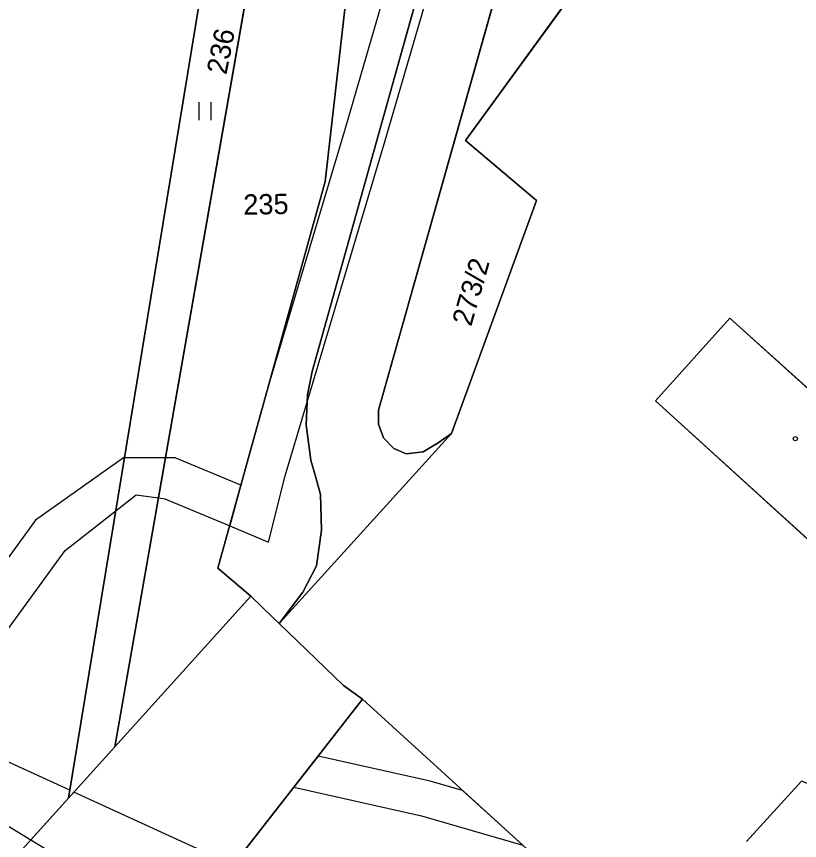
# Model space of a CAD drawing. Extents: x -689422 to -685210, y -987725 to -982160.
# Drawn here: x -685900.8 to -685835.2, y -986712.9 to -986643.9 of the extents above; entities that cross this region are included whole.
import ezdxf

# ---------------------------------------------------------------- set-up
doc = ezdxf.new("R2010")
doc.units = 0
for name, color, linetype in [('KN_Hranice_parcel', 7, 'Continuous'), ('KN_Parcelni cisla', 7, 'Continuous'), ('KN_Polygon parcely', 7, 'Continuous'), ('KN_POZEMKY_ORNA PUDA', 7, 'Continuous'), ('KN_POZEMKY_OSTATNI PLOCHA', 7, 'Continuous'), ('KN_POZEMKY_TTP', 7, 'Continuous'), ('KN_POZEMKY_ZASTAVENA PLOCHA', 7, 'Continuous'), ('KN_VYUZITI_16_ostatni plocha_silnice', 7, 'Continuous'), ('KN_VYUZITI_17_ostatni plocha_ostatni komunikace', 7, 'Continuous'), ('KN_VYUZITI_23_ostatni plocha_manipulacni plocha', 7, 'Continuous'), ('KN_Věcná břemena k části', 7, 'Continuous'), ('KN_Značky budov', 7, 'Continuous'), ('KN_Značky kultur', 7, 'Continuous')]:
    doc.layers.add(name, color=color, linetype=linetype)

msp = doc.modelspace()

# ---------------------------------------------------------------- linework, layer by layer
at = {"layer": 'KN_Hranice_parcel'}
for p, q in [((-685896.42, -986709.33), (-685879.25, -986604.88)), ((-685875.58, -986608.2), (-685892.53, -986705.03)), ((-685874.92, -986657.67), (-685869.87, -986613.38)), ((-685883.89, -986690.07), (-685874.92, -986657.67)), ((-685878.76, -986694.71), (-685864.32, -986678.79)), ((-685881.14, -986692.41), (-685883.89, -986690.07)), ((-685881.14, -986692.41), (-685892.53, -986705.03)), ((-685871.78, -986701.06), (-685883.26, -986715.76)), ((-685848.24, -986722.49), (-685871.78, -986701.06)), ((-685892.53, -986705.03), (-685896.42, -986709.33)), ((-685835.01, -986707.92), (-685839.62, -986712.96)), ((-685896.42, -986709.33), (-686030, -986857.27))]:
    msp.add_line(p, q, dxfattribs=at)
for points in [[(-685878.76, -986694.71), (-685876.77, -986692.08), (-685875.64, -986689.87), (-685875.22, -986686.9), (-685875.3, -986683.89), (-685875.69, -986682.49), (-685876.12, -986681.04), (-685876.49, -986678.06), (-685876.4, -986675.56), (-685876, -986673.6), (-685869.28, -986649.55), (-685862.39, -986625.06), (-685862.14, -986623.1), (-685862.41, -986620.14), (-685864.1, -986618.62), (-685869.32, -986613.88)], [(-685864.32, -986678.79), (-685865.45, -986679.58), (-685866.71, -986680.33), (-685868.12, -986680.51), (-685869.16, -986680.05), (-685870.02, -986679.16), (-685870.45, -986678.02), (-685870.44, -986676.84), (-685857.27, -986630.11), (-685856.89, -986629.23), (-685856.6, -986628.89), (-685855.82, -986628.28), (-685854.94, -986627.81), (-685854.12, -986627.58), (-685847.85, -986633.2)], [(-685847.85, -986633.2), (-685863.15, -986654.25), (-685857.22, -986659.28), (-685864.32, -986678.79)], [(-685804.32, -986668.06), (-685806.39, -986666.76), (-685801.68, -986661.65), (-685819.22, -986645.58), (-685825.86, -986652.59), (-685813.09, -986664.26), (-685828.12, -986680.78), (-685841.01, -986669.12), (-685847.24, -986676.07), (-685829.56, -986692.15), (-685823.15, -986685.06), (-685818.24, -986689.59)], [(-685878.76, -986694.71), (-685879.32, -986694.17), (-685881.14, -986692.41)], [(-685871.78, -986701.06), (-685873.39, -986699.91), (-685878.76, -986694.71)]]:
    msp.add_lwpolyline(points, dxfattribs=at)
at = {"layer": 'KN_Polygon parcely'}
for points in [[(-686030, -986857.27), (-685896.42, -986709.33), (-685879.25, -986604.88), (-685888.64, -986596.36), (-685893.37, -986592.13), (-685934.98, -986554.78), (-685848.74, -986459.34), (-685824.6, -986333.83), (-685808.02, -986261.49), (-685804.53, -986262.81), (-685805.53, -986255.07), (-685812.11, -986245.12), (-685839.77, -986231.67)], [(-685770.18, -986545.59), (-685791.16, -986569.57), (-685793.87, -986572.46), (-685826.51, -986609.29), (-685829.23, -986612.29), (-685844.06, -986628.94), (-685846.56, -986631.75), (-685847.85, -986633.2), (-685863.15, -986654.25), (-685857.22, -986659.28), (-685864.32, -986678.79), (-685878.76, -986694.71), (-685873.39, -986699.91), (-685871.78, -986701.06), (-685848.24, -986722.49)], [(-685711.78, -986584.82), (-685717.74, -986591.63), (-685725.41, -986599.54), (-685730.83, -986601.27), (-685740.03, -986605.78), (-685746.15, -986611.7), (-685780.8, -986649.77), (-685781.58, -986650.47), (-685785.14, -986652.28), (-685790.16, -986652.17), (-685794.72, -986657.31), (-685792.65, -986660.7), (-685791.96, -986665.6), (-685792.23, -986669.64), (-685793.87, -986673.31), (-685795.58, -986675.78), (-685797.38, -986677.81), (-685820.69, -986703.35), (-685824.02, -986706.56), (-685827.27, -986708.86), (-685831.17, -986709.45), (-685835.01, -986707.92), (-685839.62, -986712.96)], [(-685862.39, -986625.06), (-685869.28, -986649.55), (-685876, -986673.6), (-685876.4, -986675.56), (-685876.49, -986678.06), (-685876.12, -986681.04), (-685875.69, -986682.49), (-685875.3, -986683.89), (-685875.22, -986686.9), (-685875.64, -986689.87), (-685876.77, -986692.08), (-685878.76, -986694.71), (-685864.32, -986678.79), (-685865.45, -986679.58), (-685866.71, -986680.33), (-685868.12, -986680.51), (-685869.16, -986680.05), (-685870.02, -986679.16), (-685870.45, -986678.02), (-685870.44, -986676.84), (-685857.27, -986630.11)], [(-685829.56, -986692.15), (-685847.24, -986676.07), (-685841.01, -986669.12), (-685828.12, -986680.78)], [(-686007.7, -986854.28), (-685912.44, -986748.24), (-685905.48, -986740.5), (-685897.76, -986731.9), (-685883.26, -986715.76), (-685871.78, -986701.06), (-685873.39, -986699.91), (-685878.76, -986694.71), (-685879.32, -986694.17), (-685881.14, -986692.41), (-685892.53, -986705.03), (-685896.42, -986709.33), (-686030, -986857.27)], [(-685839.62, -986712.96), (-685835.01, -986707.92)]]:
    msp.add_lwpolyline(points, dxfattribs=at)
for points in [[(-685875.58, -986608.2), (-685879.25, -986604.88), (-685896.42, -986709.33), (-685892.53, -986705.03)], [(-685869.87, -986613.38), (-685875.58, -986608.2), (-685892.53, -986705.03), (-685881.14, -986692.41), (-685883.89, -986690.07), (-685874.92, -986657.67)], [(-685875.64, -986689.87), (-685875.22, -986686.9), (-685875.3, -986683.89), (-685875.69, -986682.49), (-685876.12, -986681.04), (-685876.49, -986678.06), (-685876.4, -986675.56), (-685876, -986673.6), (-685869.28, -986649.55), (-685862.39, -986625.06), (-685862.14, -986623.1), (-685862.41, -986620.14), (-685864.1, -986618.62), (-685869.32, -986613.88), (-685869.87, -986613.38), (-685874.92, -986657.67), (-685883.89, -986690.07), (-685881.14, -986692.41), (-685879.32, -986694.17), (-685878.76, -986694.71), (-685876.77, -986692.08)], [(-685847.85, -986633.2), (-685854.12, -986627.58), (-685854.94, -986627.81), (-685855.82, -986628.28), (-685856.6, -986628.89), (-685856.89, -986629.23), (-685857.27, -986630.11), (-685870.44, -986676.84), (-685870.45, -986678.02), (-685870.02, -986679.16), (-685869.16, -986680.05), (-685868.12, -986680.51), (-685866.71, -986680.33), (-685865.45, -986679.58), (-685864.32, -986678.79), (-685857.22, -986659.28), (-685863.15, -986654.25)], [(-685823.15, -986685.06), (-685818.24, -986689.59), (-685801.41, -986671.27), (-685804.32, -986668.06), (-685806.39, -986666.76), (-685801.68, -986661.65), (-685819.22, -986645.58), (-685825.86, -986652.59), (-685813.09, -986664.26), (-685828.12, -986680.78), (-685841.01, -986669.12), (-685847.24, -986676.07), (-685829.56, -986692.15)], [(-685848.24, -986722.49), (-685871.78, -986701.06), (-685883.26, -986715.76), (-685882.04, -986723.11), (-685887.69, -986728.97), (-685883.44, -986733.01), (-685884.73, -986744.52), (-685897.76, -986731.9), (-685905.48, -986740.5), (-685900.17, -986740.16), (-685897.77, -986740.94), (-685888.84, -986747.84), (-685886.69, -986749.54), (-685889.1, -986762.96), (-685910.74, -986848.85), (-685928.15, -986948.17), (-685841.86, -987017.57), (-685785.3, -986953.97), (-685700.06, -986858.13), (-685729.36, -986831.55), (-685790.39, -986775.56)]]:
    msp.add_lwpolyline(points, close=True, dxfattribs=at)
at = {"layer": 'KN_POZEMKY_ORNA PUDA'}
for p, q in [((-685879.25, -986604.88), (-685896.42, -986709.33)), ((-685883.26, -986715.76), (-685871.78, -986701.06)), ((-685871.78, -986701.06), (-685848.24, -986722.49)), ((-685896.42, -986709.33), (-686030, -986857.27))]:
    msp.add_line(p, q, dxfattribs=at)
at = {"layer": 'KN_POZEMKY_OSTATNI PLOCHA'}
for p, q in [((-685892.53, -986705.03), (-685875.58, -986608.2)), ((-685874.92, -986657.67), (-685869.87, -986613.38)), ((-685869.87, -986613.38), (-685874.92, -986657.67)), ((-685862.39, -986625.06), (-685869.28, -986649.55)), ((-685869.28, -986649.55), (-685862.39, -986625.06)), ((-685870.44, -986676.84), (-685857.27, -986630.11)), ((-685857.27, -986630.11), (-685870.44, -986676.84)), ((-685863.15, -986654.25), (-685847.85, -986633.2)), ((-685847.85, -986633.2), (-685863.15, -986654.25)), ((-685869.28, -986649.55), (-685876, -986673.6)), ((-685876, -986673.6), (-685869.28, -986649.55)), ((-685857.22, -986659.28), (-685863.15, -986654.25)), ((-685863.15, -986654.25), (-685857.22, -986659.28)), ((-685883.89, -986690.07), (-685874.92, -986657.67)), ((-685874.92, -986657.67), (-685883.89, -986690.07)), ((-685864.32, -986678.79), (-685857.22, -986659.28)), ((-685857.22, -986659.28), (-685864.32, -986678.79)), ((-685841.01, -986669.12), (-685847.24, -986676.07)), ((-685828.12, -986680.78), (-685841.01, -986669.12)), ((-685876, -986673.6), (-685876.4, -986675.56)), ((-685876.4, -986675.56), (-685876, -986673.6)), ((-685876.4, -986675.56), (-685876.49, -986678.06)), ((-685876.49, -986678.06), (-685876.4, -986675.56)), ((-685847.24, -986676.07), (-685829.56, -986692.15)), ((-685870.45, -986678.02), (-685870.44, -986676.84)), ((-685870.44, -986676.84), (-685870.45, -986678.02)), ((-685876.49, -986678.06), (-685876.12, -986681.04)), ((-685876.12, -986681.04), (-685876.49, -986678.06)), ((-685870.02, -986679.16), (-685870.45, -986678.02)), ((-685870.45, -986678.02), (-685870.02, -986679.16)), ((-685878.76, -986694.71), (-685864.32, -986678.79)), ((-685864.32, -986678.79), (-685878.76, -986694.71)), ((-685869.16, -986680.05), (-685870.02, -986679.16)), ((-685870.02, -986679.16), (-685869.16, -986680.05)), ((-685864.32, -986678.79), (-685865.45, -986679.58)), ((-685865.45, -986679.58), (-685864.32, -986678.79)), ((-685865.45, -986679.58), (-685866.71, -986680.33)), ((-685866.71, -986680.33), (-685865.45, -986679.58)), ((-685868.12, -986680.51), (-685869.16, -986680.05)), ((-685869.16, -986680.05), (-685868.12, -986680.51)), ((-685866.71, -986680.33), (-685868.12, -986680.51)), ((-685868.12, -986680.51), (-685866.71, -986680.33)), ((-685876.12, -986681.04), (-685875.69, -986682.49)), ((-685875.69, -986682.49), (-685876.12, -986681.04)), ((-685875.69, -986682.49), (-685875.3, -986683.89)), ((-685875.3, -986683.89), (-685875.69, -986682.49)), ((-685875.3, -986683.89), (-685875.22, -986686.9)), ((-685875.22, -986686.9), (-685875.3, -986683.89)), ((-685875.22, -986686.9), (-685875.64, -986689.87)), ((-685875.64, -986689.87), (-685875.22, -986686.9)), ((-685881.14, -986692.41), (-685883.89, -986690.07)), ((-685883.89, -986690.07), (-685881.14, -986692.41)), ((-685875.64, -986689.87), (-685876.77, -986692.08)), ((-685876.77, -986692.08), (-685875.64, -986689.87)), ((-685876.77, -986692.08), (-685878.76, -986694.71)), ((-685878.76, -986694.71), (-685876.77, -986692.08)), ((-685892.53, -986705.03), (-685881.14, -986692.41)), ((-685881.14, -986692.41), (-685892.53, -986705.03)), ((-685881.14, -986692.41), (-685879.32, -986694.17)), ((-685879.32, -986694.17), (-685881.14, -986692.41)), ((-685879.32, -986694.17), (-685878.76, -986694.71)), ((-685878.76, -986694.71), (-685879.32, -986694.17)), ((-685878.76, -986694.71), (-685873.39, -986699.91)), ((-685873.39, -986699.91), (-685878.76, -986694.71)), ((-685873.39, -986699.91), (-685871.78, -986701.06)), ((-685871.78, -986701.06), (-685873.39, -986699.91)), ((-685871.78, -986701.06), (-685883.26, -986715.76)), ((-685848.24, -986722.49), (-685871.78, -986701.06)), ((-685896.42, -986709.33), (-685892.53, -986705.03)), ((-685835.01, -986707.92), (-685839.62, -986712.96)), ((-685839.62, -986712.96), (-685835.01, -986707.92)), ((-686030, -986857.27), (-685896.42, -986709.33))]:
    msp.add_line(p, q, dxfattribs=at)
at = {"layer": 'KN_POZEMKY_TTP'}
for p, q in [((-685896.42, -986709.33), (-685879.25, -986604.88)), ((-685875.58, -986608.2), (-685892.53, -986705.03)), ((-685892.53, -986705.03), (-685896.42, -986709.33))]:
    msp.add_line(p, q, dxfattribs=at)
at = {"layer": 'KN_POZEMKY_ZASTAVENA PLOCHA'}
for p, q in [((-685847.24, -986676.07), (-685841.01, -986669.12)), ((-685841.01, -986669.12), (-685828.12, -986680.78)), ((-685829.56, -986692.15), (-685847.24, -986676.07))]:
    msp.add_line(p, q, dxfattribs=at)
at = {"layer": 'KN_VYUZITI_16_ostatni plocha_silnice'}
for p, q in [((-685892.53, -986705.03), (-685881.14, -986692.41)), ((-685881.14, -986692.41), (-685879.32, -986694.17)), ((-685879.32, -986694.17), (-685878.76, -986694.71)), ((-685878.76, -986694.71), (-685873.39, -986699.91)), ((-685873.39, -986699.91), (-685871.78, -986701.06)), ((-685871.78, -986701.06), (-685883.26, -986715.76)), ((-685896.42, -986709.33), (-685892.53, -986705.03)), ((-686030, -986857.27), (-685896.42, -986709.33))]:
    msp.add_line(p, q, dxfattribs=at)
at = {"layer": 'KN_VYUZITI_17_ostatni plocha_ostatni komunikace'}
for p, q in [((-685892.53, -986705.03), (-685875.58, -986608.2)), ((-685869.87, -986613.38), (-685874.92, -986657.67)), ((-685869.28, -986649.55), (-685862.39, -986625.06)), ((-685857.27, -986630.11), (-685870.44, -986676.84)), ((-685876, -986673.6), (-685869.28, -986649.55)), ((-685874.92, -986657.67), (-685883.89, -986690.07)), ((-685876.4, -986675.56), (-685876, -986673.6)), ((-685876.49, -986678.06), (-685876.4, -986675.56)), ((-685870.44, -986676.84), (-685870.45, -986678.02)), ((-685876.12, -986681.04), (-685876.49, -986678.06)), ((-685870.45, -986678.02), (-685870.02, -986679.16)), ((-685864.32, -986678.79), (-685878.76, -986694.71)), ((-685870.02, -986679.16), (-685869.16, -986680.05)), ((-685865.45, -986679.58), (-685864.32, -986678.79)), ((-685866.71, -986680.33), (-685865.45, -986679.58)), ((-685869.16, -986680.05), (-685868.12, -986680.51)), ((-685868.12, -986680.51), (-685866.71, -986680.33)), ((-685875.69, -986682.49), (-685876.12, -986681.04)), ((-685875.3, -986683.89), (-685875.69, -986682.49)), ((-685875.22, -986686.9), (-685875.3, -986683.89)), ((-685875.64, -986689.87), (-685875.22, -986686.9)), ((-685883.89, -986690.07), (-685881.14, -986692.41)), ((-685876.77, -986692.08), (-685875.64, -986689.87)), ((-685878.76, -986694.71), (-685876.77, -986692.08)), ((-685881.14, -986692.41), (-685892.53, -986705.03)), ((-685839.62, -986712.96), (-685835.01, -986707.92))]:
    msp.add_line(p, q, dxfattribs=at)
at = {"layer": 'KN_VYUZITI_23_ostatni plocha_manipulacni plocha'}
for p, q in [((-685874.92, -986657.67), (-685869.87, -986613.38)), ((-685862.39, -986625.06), (-685869.28, -986649.55)), ((-685870.44, -986676.84), (-685857.27, -986630.11)), ((-685863.15, -986654.25), (-685847.85, -986633.2)), ((-685847.85, -986633.2), (-685863.15, -986654.25)), ((-685869.28, -986649.55), (-685876, -986673.6)), ((-685857.22, -986659.28), (-685863.15, -986654.25)), ((-685863.15, -986654.25), (-685857.22, -986659.28)), ((-685883.89, -986690.07), (-685874.92, -986657.67)), ((-685864.32, -986678.79), (-685857.22, -986659.28)), ((-685857.22, -986659.28), (-685864.32, -986678.79)), ((-685841.01, -986669.12), (-685847.24, -986676.07)), ((-685828.12, -986680.78), (-685841.01, -986669.12)), ((-685876, -986673.6), (-685876.4, -986675.56)), ((-685876.4, -986675.56), (-685876.49, -986678.06)), ((-685847.24, -986676.07), (-685829.56, -986692.15)), ((-685870.45, -986678.02), (-685870.44, -986676.84)), ((-685876.49, -986678.06), (-685876.12, -986681.04)), ((-685870.02, -986679.16), (-685870.45, -986678.02)), ((-685878.76, -986694.71), (-685864.32, -986678.79)), ((-685869.16, -986680.05), (-685870.02, -986679.16)), ((-685864.32, -986678.79), (-685865.45, -986679.58)), ((-685865.45, -986679.58), (-685866.71, -986680.33)), ((-685868.12, -986680.51), (-685869.16, -986680.05)), ((-685866.71, -986680.33), (-685868.12, -986680.51)), ((-685876.12, -986681.04), (-685875.69, -986682.49)), ((-685875.69, -986682.49), (-685875.3, -986683.89)), ((-685875.3, -986683.89), (-685875.22, -986686.9)), ((-685875.22, -986686.9), (-685875.64, -986689.87)), ((-685881.14, -986692.41), (-685883.89, -986690.07)), ((-685875.64, -986689.87), (-685876.77, -986692.08)), ((-685876.77, -986692.08), (-685878.76, -986694.71)), ((-685879.32, -986694.17), (-685881.14, -986692.41)), ((-685878.76, -986694.71), (-685879.32, -986694.17)), ((-685873.39, -986699.91), (-685878.76, -986694.71)), ((-685871.78, -986701.06), (-685873.39, -986699.91)), ((-685848.24, -986722.49), (-685871.78, -986701.06)), ((-685835.01, -986707.92), (-685839.62, -986712.96))]:
    msp.add_line(p, q, dxfattribs=at)
at = {"layer": 'KN_Věcná břemena k části'}
msp.add_lwpolyline([(-685867.84, -986634.7), (-685873.25, -986653.24), (-685879.7, -986674.93), (-685881.97, -986683.13), (-685882.91, -986686.53), (-685879.66, -986687.89), (-685878.26, -986682.35), (-685869.89, -986654.24), (-685864.48, -986635.68)], dxfattribs=at)
for points in [[(-686029.97, -986842.1), (-686030.24, -986841.61), (-686018.66, -986828.44), (-686002.29, -986809.43), (-685978.75, -986785.37), (-685963.92, -986768.8), (-685941.71, -986745.38), (-685925.43, -986728.01), (-685915.2, -986714.04), (-685896.7, -986688.59), (-685890.74, -986683.93), (-685888.88, -986684.19), (-685888.29, -986680.83), (-685891.79, -986680.82), (-685899.18, -986686.06), (-685918.03, -986711.98), (-685928.12, -986725.77), (-685944.25, -986742.97), (-685966.52, -986766.47), (-685981.25, -986782.92), (-686004.94, -986807.14), (-686021.29, -986826.13), (-686034.48, -986841.14), (-686033.05, -986843.77)], [(-685888.88, -986684.19), (-685888.35, -986684.26), (-685882.91, -986686.53), (-685881.97, -986683.13), (-685887.48, -986680.83), (-685888.29, -986680.83)], [(-685896.42, -986709.33), (-685896.31, -986708.67), (-685936.74, -986690.15), (-685899.57, -986712.82)], [(-685875.49, -986705.81), (-685877.53, -986708.43), (-685866.85, -986710.82), (-685861.73, -986712.29), (-685858.35, -986713.29), (-685863.4, -986708.69), (-685866.11, -986707.92)], [(-685895.97, -986708.83), (-685896.42, -986709.33), (-685899.57, -986712.82), (-685887.33, -986720.29), (-685883.26, -986715.76), (-685882.62, -986714.95)]]:
    msp.add_lwpolyline(points, close=True, dxfattribs=at)
at = {"layer": 'KN_Značky budov'}
msp.add_circle((-685835.527, -986679.229), 0.175, dxfattribs=at)
at = {"layer": 'KN_Značky kultur'}
for p, q in [((-685885.461, -986652.54), (-685885.461, -986651.04)), ((-685884.46, -986652.54), (-685884.46, -986651.04))]:
    msp.add_line(p, q, dxfattribs=at)

# ---------------------------------------------------------------- texts
at = {"layer": 'KN_Parcelni cisla'}
for s, rotation, p in [('236', 79, (-685883.185, -986648.792)), ('235', 1, (-685881.755, -986660.469)), ('273/2', 74, (-685862.682, -986669.884))]:
    msp.add_text(s, height=1.7, rotation=rotation, dxfattribs=at).set_placement(p)

doc.saveas('drawing.dxf')
